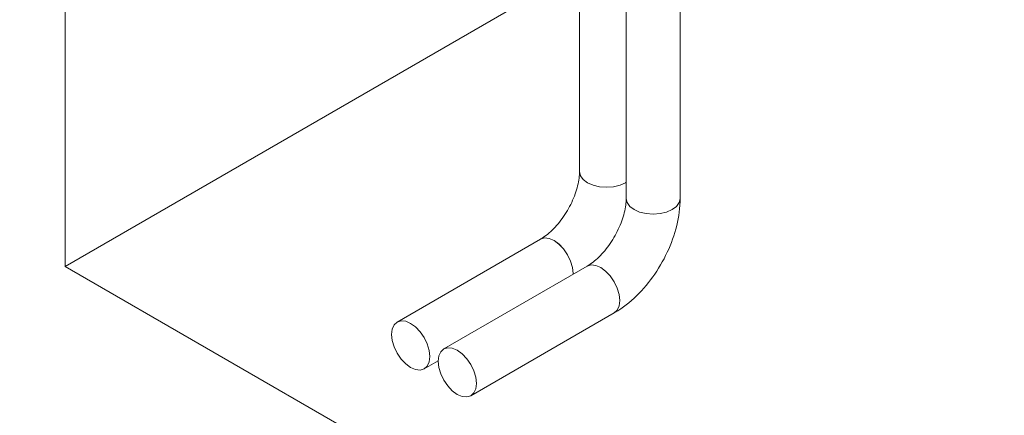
# Model space of a CAD drawing. Header units: metres. Extents: x -54598 to 1827199, y -329446 to -256744.
# Tile 348 of 474: x 217675 to 222651, y -304499 to -302501. Entities that reach past the tile are written whole.
import ezdxf

# ---------------------------------------------------------------- set-up
doc = ezdxf.new("R2010")
doc.units = ezdxf.units.M
doc.layers.add('G-ANNO-SYMB', color=7, linetype='Continuous', lineweight=9)
doc.layers.add('P-PIPE', color=7, linetype='Continuous', lineweight=20)
doc.styles.add('ISO_1.0', font='isocpeur.ttf')

# ---------------------------------------------------------------- blocks, each defined once
blk = doc.blocks.new('ADSK_СтальСварка_Отвод_ГОСТ17375-2001 - Исполнение 2-V413-AKS44')
at = {"layer": 'P-PIPE', "color": 5}
for points in [[(-18860.7, -13159.4, 0), (-18860.8, -13167.1, 0), (-18861.3, -13175.2, 0), (-18862, -13183.7, 0), (-18863, -13192.6, 0), (-18864.3, -13201.8, 0), (-18865.9, -13211.2, 0), (-18867.9, -13220.9, 0), (-18870.2, -13230.8, 0), (-18872.9, -13240.9, 0), (-18875.8, -13251.2, 0), (-18879.1, -13261.6, 0), (-18882.7, -13272.1, 0), (-18886.6, -13282.6, 0), (-18890.9, -13293.2, 0), (-18895.4, -13303.9, 0), (-18900.2, -13314.5, 0), (-18905.3, -13325, 0), (-18910.7, -13335.5, 0), (-18916.4, -13345.9, 0), (-18922.3, -13356.2, 0), (-18928.4, -13366.3, 0), (-18934.7, -13376.3, 0), (-18941.3, -13386.1, 0), (-18948, -13395.6, 0), (-18954.9, -13404.9, 0), (-18961.9, -13414, 0), (-18969.1, -13422.7, 0), (-18976.3, -13431.2, 0), (-18983.7, -13439.3, 0), (-18991.1, -13447.1, 0), (-18998.5, -13454.5, 0), (-19005.9, -13461.6, 0), (-19013.4, -13468.3, 0), (-19020.7, -13474.5, 0), (-19028, -13480.4, 0), (-19035.2, -13485.8, 0), (-19042.3, -13490.8, 0), (-19049.2, -13495.3, 0), (-19055.9, -13499.4, 0), (-19057.6, -13500.4, 0)], [(-18587.7, -13159.4, 0), (-18588, -13176.4, 0), (-18588.9, -13193.4, 0), (-18590.3, -13210.5, 0), (-18592.2, -13227.6, 0), (-18594.7, -13244.7, 0), (-18597.7, -13261.9, 0), (-18601.2, -13279, 0), (-18605.1, -13296.1, 0), (-18609.6, -13313.2, 0), (-18614.5, -13330.2, 0), (-18619.8, -13347.1, 0), (-18625.7, -13364, 0), (-18631.9, -13380.8, 0), (-18638.6, -13397.5, 0), (-18645.7, -13414.1, 0), (-18653.2, -13430.6, 0), (-18661, -13446.9, 0), (-18669.3, -13463, 0), (-18678, -13478.9, 0), (-18687, -13494.7, 0), (-18696.4, -13510.2, 0), (-18706.1, -13525.5, 0), (-18716.2, -13540.6, 0), (-18726.6, -13555.4, 0), (-18737.3, -13569.9, 0), (-18748.4, -13584.1, 0), (-18759.7, -13598, 0), (-18771.4, -13611.5, 0), (-18783.3, -13624.8, 0), (-18795.5, -13637.6, 0), (-18808, -13650.1, 0), (-18820.8, -13662.2, 0), (-18833.8, -13673.9, 0), (-18847.1, -13685.2, 0), (-18860.6, -13696, 0), (-18874.4, -13706.3, 0), (-18888.4, -13716.2, 0), (-18902.7, -13725.7, 0), (-18917.2, -13734.5, 0), (-18921.1, -13736.9, 0)], [(-18860.7, -13159.4, 0), (-18856.1, -13179.8, 0), (-18842.4, -13198.8, 0), (-18820.7, -13215.1, 0)], [(-18820.7, -13215.1, 0), (-18792.5, -13227.6, 0), (-18759.5, -13235.5, 0), (-18724.2, -13238.2, 0), (-18688.9, -13235.5, 0), (-18656, -13227.6, 0), (-18627.7, -13215.1, 0), (-18606, -13198.8, 0), (-18592.4, -13179.8, 0), (-18587.7, -13159.4, 0)], [(-18989.4, -13507.2, 0), (-19014.4, -13496.6, 0), (-19037.6, -13494.3, 0), (-19057.6, -13500.4, 0)], [(-18921.1, -13736.9, 0), (-18905.8, -13722.6, 0), (-18896.1, -13701.3, 0), (-18892.9, -13674.4, 0), (-18896.1, -13643.6, 0), (-18905.8, -13611.2, 0), (-18921.1, -13579.2, 0), (-18941.1, -13550, 0), (-18964.4, -13525.4, 0), (-18989.4, -13507.2, 0)]]:
    blk.add_polyline3d(points, dxfattribs=at)
blk = doc.blocks.new('ADSK_СтальСварка_Отвод_ГОСТ17375-2001 - Исполнение 2-V414-AKS44')
at = {"layer": 'P-PIPE', "color": 1}
for points in [[(-19096.3, -13023.3, 0), (-19096.5, -13031.1, 0), (-19096.9, -13039.2, 0), (-19097.6, -13047.7, 0), (-19098.6, -13056.6, 0), (-19099.9, -13065.7, 0), (-19101.6, -13075.2, 0), (-19103.5, -13084.9, 0), (-19105.8, -13094.8, 0), (-19108.5, -13104.9, 0), (-19111.4, -13115.2, 0), (-19114.7, -13125.6, 0), (-19118.3, -13136, 0), (-19122.2, -13146.6, 0), (-19126.5, -13157.2, 0), (-19131, -13167.8, 0), (-19135.8, -13178.4, 0), (-19141, -13189, 0), (-19146.3, -13199.5, 0), (-19152, -13209.9, 0), (-19157.9, -13220.2, 0), (-19164, -13230.3, 0), (-19170.3, -13240.3, 0), (-19176.9, -13250, 0), (-19183.6, -13259.6, 0), (-19190.5, -13268.9, 0), (-19197.5, -13277.9, 0), (-19204.7, -13286.7, 0), (-19211.9, -13295.1, 0), (-19219.3, -13303.3, 0), (-19226.7, -13311.1, 0), (-19234.1, -13318.5, 0), (-19241.5, -13325.6, 0), (-19249, -13332.2, 0), (-19256.3, -13338.5, 0), (-19263.6, -13344.3, 0), (-19270.8, -13349.7, 0), (-19277.9, -13354.7, 0), (-19284.8, -13359.3, 0), (-19291.5, -13363.4, 0), (-19293.2, -13364.4, 0)], [(-19096.3, -13023.3, 0), (-19091.7, -13043.7, 0), (-19078, -13062.7, 0), (-19056.3, -13079.1, 0)], [(-19056.3, -13079.1, 0), (-19028.1, -13091.6, 0), (-18995.2, -13099.5, 0), (-18959.8, -13102.1, 0), (-18924.5, -13099.5, 0), (-18891.6, -13091.6, 0), (-18863.3, -13079.1, 0), (-18860.2, -13077.2, 0)], [(-19225, -13371.2, 0), (-19250, -13360.5, 0), (-19273.3, -13358.2, 0), (-19293.2, -13364.4, 0)], [(-19128.5, -13541.8, 0), (-19128.5, -13538.3, 0), (-19131.8, -13507.6, 0), (-19141.4, -13475.1, 0), (-19156.7, -13443.2, 0), (-19176.7, -13414, 0), (-19200, -13389.4, 0), (-19225, -13371.2, 0)]]:
    blk.add_polyline3d(points, dxfattribs=at)
blk = doc.blocks.new('fadffsaf')
at = {"layer": 'G-ANNO-SYMB'}
for p, q in [((452953.6, 88598.6), (452953.6, 82845.5)), ((452953.6, 82845.5), (458035.9, 85779.8)), ((452953.6, 82845.5), (461304.3, 78024.3))]:
    blk.add_line(p, q, dxfattribs=at)
at = {"layer": 'P-PIPE', "color": 1}
for p, q in [((455553.3, 85977.8), (455553.3, 83324.2)), ((455789.5, 83270.4), (455786.3, 83268.5)), ((455356.4, 82983.2), (454631.6, 82564.7)), ((455521.2, 82809.2), (455521.1, 82805.7)), ((454768.1, 82328.3), (454839.4, 82369.4))]:
    blk.add_line(p, q, dxfattribs=at)
at = {"layer": 'P-PIPE', "color": 5}
for p, q in [((455788.9, 85841.8), (455788.9, 83188.2)), ((456061.9, 83188.2), (456061.9, 85841.8)), ((455592, 82847.1), (454867.2, 82428.7)), ((455003.7, 82192.3), (455728.5, 82610.7))]:
    blk.add_line(p, q, dxfattribs=at)
at = {"layer": 'P-PIPE', "color": 1}
for points in [[(455593.3, 83268.5, 0), (455571.6, 83284.8, 0), (455558, 83303.8, 0), (455553.3, 83324.2, 0)], [(455786.3, 83268.5, 0), (455758.1, 83256, 0), (455725.2, 83248.1, 0), (455689.8, 83245.4, 0), (455654.5, 83248.1, 0), (455621.6, 83256, 0), (455593.3, 83268.5, 0)], [(455356.4, 82983.2, 0), (455376.4, 82989.3, 0), (455399.7, 82987, 0), (455424.7, 82976.4, 0)], [(455424.7, 82976.4, 0), (455449.6, 82958.2, 0), (455472.9, 82933.6, 0), (455492.9, 82904.4, 0), (455508.2, 82872.4, 0), (455517.9, 82840, 0), (455521.2, 82809.2, 0)], [(454699.9, 82557.9, 0), (454674.9, 82568.6, 0), (454651.6, 82570.9, 0), (454631.6, 82564.7, 0), (454616.3, 82550.5, 0), (454606.6, 82529.2, 0), (454603.4, 82502.2, 0)], [(454796.4, 82390.8, 0), (454793.1, 82421.5, 0), (454783.5, 82454, 0), (454768.1, 82485.9, 0), (454748.1, 82515.2, 0), (454724.9, 82539.7, 0), (454699.9, 82557.9, 0)], [(454603.4, 82502.2, 0), (454606.6, 82471.5, 0), (454616.3, 82439, 0), (454631.6, 82407.1, 0), (454651.6, 82377.8, 0), (454674.9, 82353.3, 0), (454699.9, 82335, 0)], [(454699.9, 82335, 0), (454724.9, 82324.4, 0), (454748.1, 82322.1, 0), (454768.1, 82328.3, 0), (454783.5, 82342.5, 0), (454793.1, 82363.8, 0), (454796.4, 82390.8, 0)]]:
    blk.add_polyline3d(points, dxfattribs=at)
at = {"layer": 'P-PIPE', "color": 5}
for points in [[(455828.9, 83132.5, 0), (455807.2, 83148.8, 0), (455793.6, 83167.8, 0), (455788.9, 83188.2, 0)], [(456061.9, 83188.2, 0), (456057.3, 83167.8, 0), (456043.6, 83148.8, 0), (456022, 83132.5, 0)], [(456022, 83132.5, 0), (455993.7, 83119.9, 0), (455960.8, 83112.1, 0), (455925.4, 83109.4, 0), (455890.1, 83112.1, 0), (455857.2, 83119.9, 0), (455828.9, 83132.5, 0)], [(455592, 82847.1, 0), (455612, 82853.3, 0), (455635.3, 82851, 0), (455660.3, 82840.4, 0)], [(455660.3, 82840.4, 0), (455685.3, 82822.1, 0), (455708.5, 82797.6, 0), (455728.5, 82768.3, 0), (455743.9, 82736.4, 0), (455753.5, 82703.9, 0), (455756.8, 82673.2, 0)], [(455756.8, 82673.2, 0), (455753.5, 82646.2, 0), (455743.9, 82624.9, 0), (455728.5, 82610.7, 0)], [(454935.5, 82421.9, 0), (454910.5, 82432.5, 0), (454887.2, 82434.8, 0), (454867.2, 82428.7, 0), (454851.9, 82414.4, 0), (454842.3, 82393.1, 0), (454839, 82366.2, 0)], [(455032, 82254.7, 0), (455028.7, 82285.5, 0), (455019.1, 82317.9, 0), (455003.7, 82349.9, 0), (454983.7, 82379.1, 0), (454960.5, 82403.7, 0), (454935.5, 82421.9, 0)], [(454839, 82366.2, 0), (454842.3, 82335.4, 0), (454851.9, 82303, 0), (454867.2, 82271.1, 0), (454887.2, 82241.8, 0), (454910.5, 82217.2, 0), (454935.5, 82199, 0)], [(454935.5, 82199, 0), (454960.5, 82188.4, 0), (454983.7, 82186.1, 0), (455003.7, 82192.3, 0), (455019.1, 82206.5, 0), (455028.7, 82227.8, 0), (455032, 82254.7, 0)]]:
    blk.add_polyline3d(points, dxfattribs=at)
at = {"layer": 'P-PIPE', "color": 1}
blk.add_blockref('ADSK_СтальСварка_Отвод_ГОСТ17375-2001 - Исполнение 2-V414-AKS44', (474649.7, 96347.6), dxfattribs=at)
at = {"layer": 'P-PIPE', "color": 5}
blk.add_blockref('ADSK_СтальСварка_Отвод_ГОСТ17375-2001 - Исполнение 2-V413-AKS44', (474649.7, 96347.6), dxfattribs=at)

msp = doc.modelspace()

# ---------------------------------------------------------------- block references
at = {"color": 5, "lineweight": 30}
msp.add_blockref('fadffsaf', (-235048.8, -386593), dxfattribs=at)

# ---------------------------------------------------------------- texts
at = {"insert": (-31447.3, -294346.1), "char_height": 296.352, "width": 15926.819, "attachment_point": 1, "style": 'ISO_1.0'}
msp.add_mtext('\\pi6266.79412;ОБЩИЕ УКАЗАНИЯ.\\P\\pi7963.40932;\\P\\pi0; Данный   рабочий  проект выполнен согласно   задания   на  проектирование.\\PКотельная блочная  {\\C7;1100Гн} предназначена для снабжения теплом .\\P Расчетная температура наружного воздуха tнар.= -14°С.\\P Котельная блочная транспортабельная автоматизированная  {\\C7;1100Гн} производительностью 1.200 МВт смонтирована на прочной раме и поставляется в 100% заводской готовности.\\P Теплоснабжение осуществляется по открытой схеме по температурному графику 90-70°С (2-х трубная система).\\P Котельная комплектуется 2 водогрейными  автоматизированными  котлами  {\\fISOCPEUR|b0|i0|c238|p34;1} котел {\\C0;КВа-0,58\\C7;Гн}.  Котел  оборудован газовыми  горелками.\\PРасход газа на {\\fISOCPEUR|b0|i0|c238|p34;1} котел  {\\C0;КВа-0,46\\C7;Гн}.        -56.8 м3/ч.\\P Внутри блочной котельной располагаются водоподготовительная система, сетевые циркуляционные насосы,  а также электрооборудование, КИП и А (щиты управления, входные распределительные устройства, пульты управления и другое вспомогательное оборудование.\\P Дымовые трубы  поставляются  заводом-изготовителем.\\P Котельная  II  степени  огнестойкости.', dxfattribs=at)

doc.saveas('drawing.dxf')
